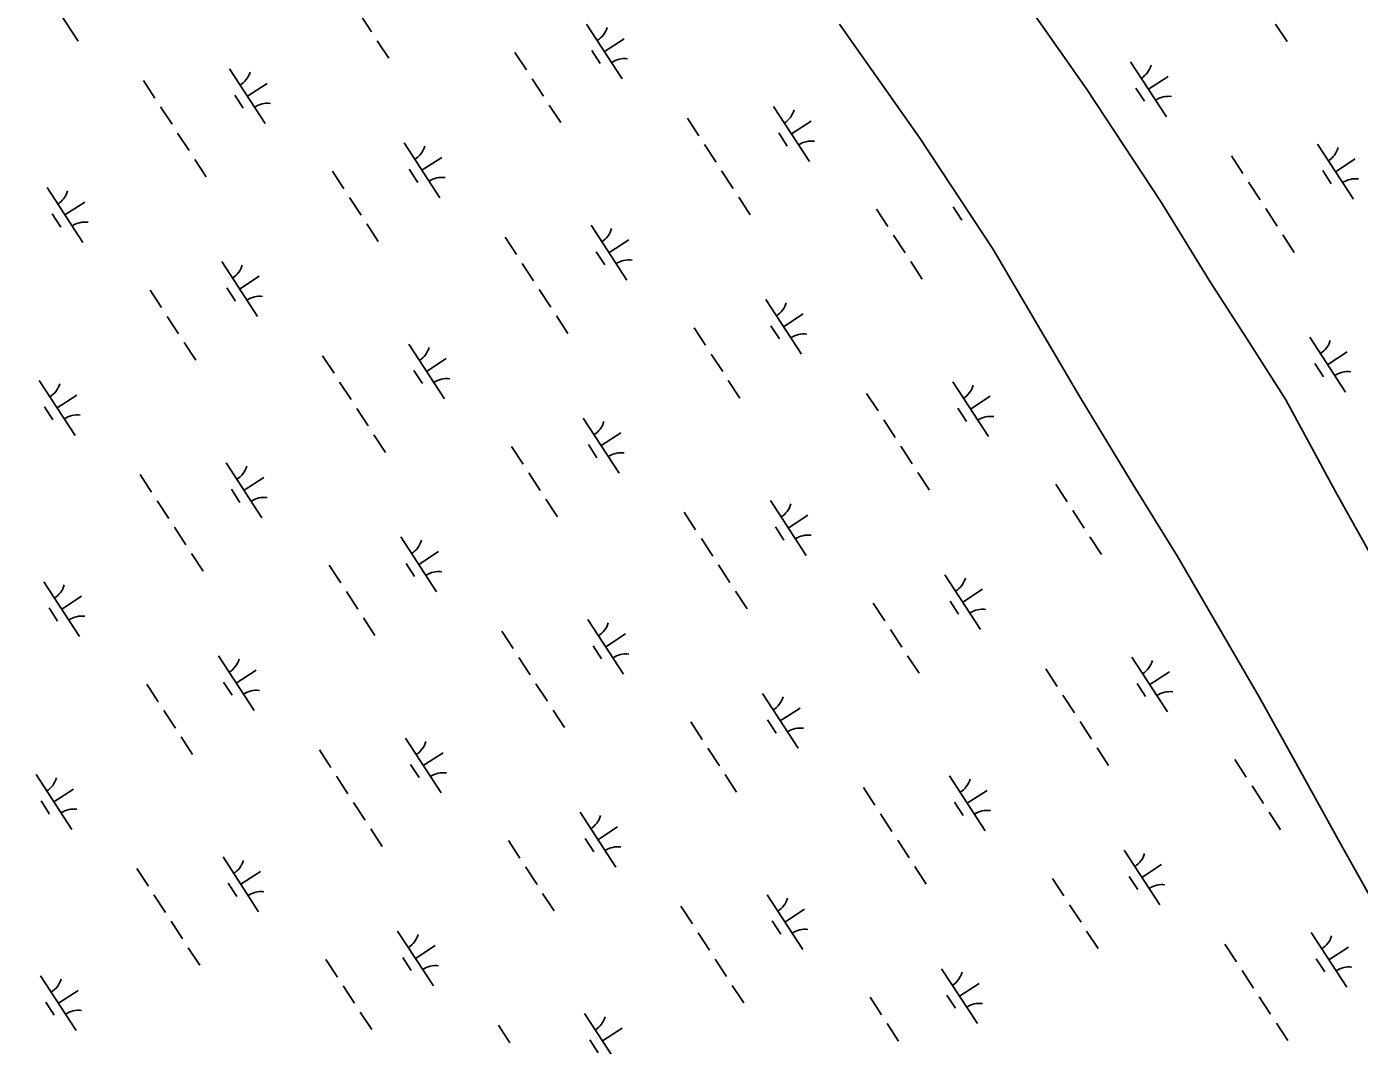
# Model space of a CAD drawing. Extents: x 3953924 to 3974542, y 193747 to 216192.
# Drawn here: x 3966201 to 3967220, y 208780 to 209558 of the extents above; entities that cross this region are included whole.
import ezdxf

# ---------------------------------------------------------------- set-up
doc = ezdxf.new("R2010")
doc.units = 0
doc.layers.add('V-TOPO-SHOR', color=7, linetype='Continuous')
doc.layers.add('V-WETL-SWMP', color=7, linetype='Continuous')

msp = doc.modelspace()

# ---------------------------------------------------------------- linework, layer by layer
at = {"layer": 'V-TOPO-SHOR'}
for points in [[(3966172.7, 210824.3), (3966218.3, 210740.7), (3966269.3, 210656.8), (3966305, 210597.1), (3966342.1, 210540.3), (3966381, 210474.3), (3966411, 210424.1), (3966461.7, 210346.5), (3966519.7, 210264.8), (3966574.8, 210183.3), (3966620.8, 210113), (3966668.4, 210037.2), (3966732, 209935.1), (3966783.4, 209854.7), (3966830.4, 209777.8), (3966898.9, 209680.2), (3966963.1, 209579.3), (3967011.2, 209510.5), (3967068.3, 209424.1), (3967105.8, 209363.2), (3967136.3, 209315.9), (3967163.4, 209273), (3967201.7, 209202.4), (3967244.9, 209125)], [(3966822.4, 209559.9), (3966883.4, 209473.6), (3966939.5, 209388.3), (3967006.1, 209275.2), (3967045.2, 209210.7), (3967080.6, 209153.8), (3967143.3, 209045.5), (3967170, 208998.1), (3967203.6, 208937.2), (3967241.5, 208869.5)]]:
    msp.add_lwpolyline(points, dxfattribs=at)
at = {"layer": 'V-WETL-SWMP'}
for p, q in [((3966213.5, 209588.9), (3966240.8, 209547)), ((3967011.2, 209510.5), (3966963.1, 209579.3)), ((3966456.1, 209567.5), (3966464.9, 209554.1)), ((3966629.2, 209560.1), (3966656.5, 209518.2)), ((3966883.4, 209473.6), (3966822.4, 209559.9)), ((3967155.7, 209560.1), (3967164.5, 209546.7)), ((3966469.2, 209547.4), (3966478, 209534)), ((3966633.1, 209539.9), (3966639.6, 209529.9)), ((3966642.8, 209539.1), (3966657.9, 209548.9)), ((3966574.4, 209538.4), (3966583.2, 209525)), ((3967044.9, 209531.2), (3967072.2, 209489.3)), ((3966356.4, 209525.9), (3966383.6, 209484)), ((3967058.5, 209510.3), (3967073.6, 209520.1)), ((3966290.5, 209517), (3966299.3, 209503.6)), ((3966370, 209505), (3966385.1, 209514.8)), ((3966587.5, 209518.3), (3966596.3, 209504.9)), ((3967068.3, 209424.1), (3967011.2, 209510.5)), ((3967048.8, 209511.1), (3967055.4, 209501.1)), ((3966360.3, 209505.8), (3966366.8, 209495.8)), ((3966303.6, 209496.9), (3966312.4, 209483.5)), ((3966600.6, 209498.2), (3966609.4, 209484.8)), ((3966772.1, 209497.1), (3966799.4, 209455.2)), ((3966706.3, 209488.2), (3966715, 209474.8)), ((3966785.7, 209476.2), (3966800.8, 209486)), ((3966316.7, 209476.8), (3966325.5, 209463.4)), ((3966489.8, 209469.3), (3966517.1, 209427.4)), ((3966776, 209477), (3966782.5, 209466.9)), ((3966939.5, 209388.3), (3966883.4, 209473.6)), ((3966719.4, 209468.1), (3966728.1, 209454.7)), ((3967122, 209459.4), (3967130.7, 209445.9)), ((3967187.8, 209468.3), (3967215.1, 209426.4)), ((3966329.8, 209456.7), (3966338.6, 209443.3)), ((3966493.7, 209449.2), (3966500.2, 209439.1)), ((3966503.4, 209448.4), (3966518.5, 209458.2)), ((3967201.4, 209447.3), (3967216.5, 209457.2)), ((3966435, 209447.7), (3966443.8, 209434.2)), ((3966732.4, 209448), (3966741.2, 209434.5)), ((3967135.1, 209439.2), (3967143.8, 209425.8)), ((3967191.7, 209448.2), (3967198.2, 209438.1)), ((3966217, 209435.2), (3966244.2, 209393.3)), ((3966230.6, 209414.3), (3966245.7, 209424.1)), ((3966448.1, 209427.5), (3966456.9, 209414.1)), ((3966745.5, 209427.8), (3966754.3, 209414.4)), ((3966850.7, 209418.8), (3966859.5, 209405.4)), ((3966909.4, 209420.4), (3966915.9, 209410.3)), ((3967105.8, 209363.2), (3967068.3, 209424.1)), ((3967148.2, 209419.1), (3967156.9, 209405.7)), ((3966220.9, 209415.1), (3966227.4, 209405)), ((3966461.2, 209407.4), (3966469.9, 209394)), ((3966566.9, 209397.4), (3966575.6, 209384)), ((3966632.7, 209406.4), (3966660, 209364.5)), ((3966863.8, 209398.7), (3966872.6, 209385.3)), ((3967161.3, 209399), (3967170, 209385.6)), ((3966646.3, 209385.4), (3966661.4, 209395.2)), ((3967006.1, 209275.2), (3966939.5, 209388.3)), ((3966350.4, 209378.6), (3966377.7, 209336.7)), ((3966580, 209377.3), (3966588.7, 209363.9)), ((3966636.6, 209386.2), (3966643.1, 209376.2)), ((3966876.9, 209378.6), (3966885.7, 209365.2)), ((3966364, 209357.6), (3966379.1, 209367.5)), ((3966295.6, 209356.9), (3966304.4, 209343.5)), ((3966354.3, 209358.5), (3966360.8, 209348.4)), ((3966593, 209357.2), (3966601.8, 209343.8)), ((3967136.3, 209315.9), (3967105.8, 209363.2)), ((3966766.1, 209349.8), (3966793.4, 209307.9)), ((3966308.7, 209336.8), (3966317.4, 209323.4)), ((3966606.1, 209337.1), (3966614.9, 209323.7)), ((3966779.7, 209328.8), (3966794.8, 209338.6)), ((3966711.3, 209328.1), (3966720.1, 209314.7)), ((3966770, 209329.6), (3966776.5, 209319.6)), ((3966321.8, 209316.7), (3966330.5, 209303.3)), ((3967163.4, 209273), (3967136.3, 209315.9)), ((3967181.8, 209320.9), (3967209.1, 209279)), ((3966427.5, 209306.7), (3966436.2, 209293.3)), ((3966493.3, 209315.6), (3966520.6, 209273.7)), ((3966724.4, 209308), (3966733.2, 209294.6)), ((3967195.5, 209300), (3967210.5, 209309.8)), ((3966506.9, 209294.7), (3966522, 209304.5)), ((3967185.7, 209300.8), (3967192.3, 209290.7)), ((3966211, 209287.8), (3966238.3, 209245.9)), ((3966440.5, 209286.6), (3966449.3, 209273.2)), ((3966497.2, 209295.5), (3966503.7, 209285.4)), ((3966737.5, 209287.8), (3966746.3, 209274.4)), ((3966909, 209286.8), (3966936.3, 209244.9)), ((3966224.6, 209266.9), (3966239.7, 209276.7)), ((3966843.2, 209277.9), (3966851.9, 209264.5)), ((3966922.6, 209265.8), (3966937.7, 209275.7)), ((3967045.2, 209210.7), (3967006.1, 209275.2)), ((3966214.9, 209267.7), (3966221.4, 209257.7)), ((3966453.6, 209266.5), (3966462.4, 209253.1)), ((3966912.9, 209266.7), (3966919.4, 209256.6)), ((3967201.7, 209202.4), (3967163.4, 209273)), ((3966626.7, 209259), (3966654, 209217.1)), ((3966856.3, 209257.8), (3966865, 209244.3)), ((3966466.7, 209246.4), (3966475.5, 209232.9)), ((3966640.3, 209238.1), (3966655.4, 209247.9)), ((3966571.9, 209237.3), (3966580.7, 209223.9)), ((3966630.6, 209238.9), (3966637.1, 209228.8)), ((3966869.4, 209237.6), (3966878.1, 209224.2)), ((3966353.9, 209224.9), (3966381.1, 209183)), ((3966288, 209216), (3966296.8, 209202.5)), ((3966585, 209217.2), (3966593.8, 209203.8)), ((3966882.4, 209217.5), (3966891.2, 209204.1)), ((3966357.8, 209204.7), (3966364.3, 209194.7)), ((3966367.5, 209203.9), (3966382.6, 209213.8)), ((3966987.7, 209208.5), (3966996.4, 209195.1)), ((3967080.6, 209153.8), (3967045.2, 209210.7)), ((3966301.1, 209195.8), (3966309.9, 209182.4)), ((3966598.1, 209197.1), (3966606.9, 209183.7)), ((3966769.6, 209196.1), (3966796.9, 209154.1)), ((3967244.9, 209125), (3967201.7, 209202.4)), ((3966703.8, 209187.1), (3966712.5, 209173.7)), ((3966783.2, 209175.1), (3966798.3, 209184.9)), ((3967000.7, 209188.4), (3967009.5, 209175)), ((3966314.2, 209175.7), (3966323, 209162.3)), ((3966773.5, 209175.9), (3966780, 209165.9)), ((3966487.3, 209168.3), (3966514.6, 209126.4)), ((3966716.9, 209167), (3966725.6, 209153.6)), ((3967013.8, 209168.3), (3967022.6, 209154.9)), ((3966327.3, 209155.6), (3966336.1, 209142.2)), ((3966500.9, 209147.3), (3966516, 209157.1)), ((3967143.3, 209045.5), (3967080.6, 209153.8)), ((3966432.5, 209146.6), (3966441.3, 209133.2)), ((3966491.2, 209148.1), (3966497.7, 209138.1)), ((3966729.9, 209146.9), (3966738.7, 209133.5)), ((3966214.5, 209134.1), (3966241.7, 209092.2)), ((3966903, 209139.4), (3966930.3, 209097.5)), ((3966228.1, 209113.2), (3966243.2, 209123)), ((3966445.6, 209126.5), (3966454.4, 209113.1)), ((3966743, 209126.8), (3966751.8, 209113.4)), ((3966916.6, 209118.5), (3966931.7, 209128.3)), ((3966218.4, 209114), (3966224.9, 209103.9)), ((3966848.2, 209117.8), (3966857, 209104.3)), ((3966906.9, 209119.3), (3966913.5, 209109.2)), ((3966458.7, 209106.4), (3966467.4, 209093)), ((3966630.2, 209105.3), (3966657.5, 209063.4)), ((3966564.4, 209096.4), (3966573.1, 209083)), ((3966643.8, 209084.4), (3966658.9, 209094.2)), ((3966861.3, 209097.6), (3966870.1, 209084.2)), ((3966634.1, 209085.2), (3966640.6, 209075.1)), ((3966347.9, 209077.5), (3966375.2, 209035.6)), ((3966577.5, 209076.3), (3966586.2, 209062.9)), ((3966874.4, 209077.5), (3966883.2, 209064.1)), ((3967045.9, 209076.5), (3967073.2, 209034.6)), ((3966361.5, 209056.6), (3966376.6, 209066.4)), ((3966980.1, 209067.5), (3966988.8, 209054.1)), ((3967059.5, 209055.5), (3967074.6, 209065.3)), ((3966293.1, 209055.8), (3966301.9, 209042.4)), ((3966351.8, 209057.4), (3966358.3, 209047.3)), ((3966590.5, 209056.1), (3966599.3, 209042.7)), ((3967049.8, 209056.3), (3967056.3, 209046.3)), ((3966763.6, 209048.7), (3966790.9, 209006.8)), ((3966993.2, 209047.4), (3967001.9, 209034)), ((3967170, 208998.1), (3967143.3, 209045.5)), ((3966306.2, 209035.7), (3966315, 209022.3)), ((3966603.6, 209036), (3966612.4, 209022.6)), ((3966777.2, 209027.7), (3966792.3, 209037.6)), ((3966708.8, 209027), (3966717.6, 209013.6)), ((3966767.5, 209028.6), (3966774, 209018.5)), ((3967006.3, 209027.3), (3967015, 209013.9)), ((3966319.3, 209015.6), (3966328, 209002.2)), ((3966490.8, 209014.6), (3966518.1, 208972.7)), ((3966425, 209005.6), (3966433.7, 208992.2)), ((3966504.4, 208993.6), (3966519.5, 209003.4)), ((3966721.9, 209006.9), (3966730.7, 208993.5)), ((3967019.4, 209007.2), (3967028.1, 208993.8)), ((3966494.7, 208994.4), (3966501.2, 208984.4)), ((3967124.6, 208998.2), (3967133.3, 208984.8)), ((3967203.6, 208937.2), (3967170, 208998.1)), ((3966208.5, 208986.8), (3966235.8, 208944.9)), ((3966438, 208985.5), (3966446.8, 208972.1)), ((3966735, 208986.8), (3966743.8, 208973.4)), ((3966906.5, 208985.7), (3966933.8, 208943.8)), ((3966222.1, 208965.8), (3966237.2, 208975.6)), ((3966840.7, 208976.8), (3966849.4, 208963.4)), ((3966920.1, 208964.8), (3966935.2, 208974.6)), ((3967137.7, 208978.1), (3967146.4, 208964.7)), ((3966212.4, 208966.6), (3966218.9, 208956.6)), ((3966451.1, 208965.4), (3966459.9, 208952)), ((3966910.4, 208965.6), (3966916.9, 208955.5)), ((3966624.2, 208957.9), (3966651.5, 208916)), ((3966853.8, 208956.7), (3966862.5, 208943.3)), ((3967150.7, 208958), (3967159.5, 208944.5)), ((3966464.2, 208945.3), (3966473, 208931.9)), ((3966637.8, 208937), (3966652.9, 208946.8)), ((3966569.4, 208936.3), (3966578.2, 208922.9)), ((3966628.1, 208937.8), (3966634.6, 208927.8)), ((3966866.9, 208936.6), (3966875.6, 208923.2)), ((3967039.9, 208929.1), (3967067.2, 208887.2)), ((3967241.5, 208869.5), (3967203.6, 208937.2)), ((3966351.4, 208923.8), (3966378.6, 208881.9)), ((3966285.6, 208914.9), (3966294.3, 208901.5)), ((3966365, 208902.9), (3966380.1, 208912.7)), ((3966582.5, 208916.2), (3966591.3, 208902.7)), ((3966879.9, 208916.5), (3966888.7, 208903)), ((3967043.8, 208909), (3967050.4, 208898.9)), ((3967053.6, 208908.2), (3967068.6, 208918)), ((3966355.3, 208903.7), (3966361.8, 208893.6)), ((3966985.2, 208907.4), (3966993.9, 208894)), ((3966298.6, 208894.8), (3966307.4, 208881.4)), ((3966595.6, 208896), (3966604.4, 208882.6)), ((3966767.1, 208895), (3966794.4, 208853.1)), ((3966701.3, 208886.1), (3966710, 208872.6)), ((3966780.7, 208874), (3966795.8, 208883.9)), ((3966998.2, 208887.3), (3967007, 208873.9)), ((3966311.7, 208874.7), (3966320.5, 208861.2)), ((3966771, 208874.9), (3966777.5, 208864.8)), ((3966484.8, 208867.2), (3966512.1, 208825.3)), ((3966714.4, 208865.9), (3966723.1, 208852.5)), ((3967011.3, 208867.2), (3967020.1, 208853.8)), ((3967182.8, 208866.2), (3967210.1, 208824.3)), ((3966324.8, 208854.5), (3966333.6, 208841.1)), ((3966498.4, 208846.2), (3966513.5, 208856.1)), ((3967117, 208857.2), (3967125.7, 208843.8)), ((3967196.4, 208845.2), (3967211.5, 208855)), ((3966430, 208845.5), (3966438.8, 208832.1)), ((3966488.7, 208847.1), (3966495.2, 208837)), ((3966727.5, 208845.8), (3966736.2, 208832.4)), ((3966900.5, 208838.4), (3966927.8, 208796.5)), ((3967186.7, 208846), (3967193.2, 208836)), ((3966212, 208833.1), (3966239.2, 208791.2)), ((3966914.1, 208817.4), (3966929.2, 208827.2)), ((3967130.1, 208837.1), (3967138.8, 208823.7)), ((3966225.6, 208812.1), (3966240.7, 208821.9)), ((3966443.1, 208825.4), (3966451.9, 208812)), ((3966740.5, 208825.7), (3966749.3, 208812.3)), ((3966904.4, 208818.2), (3966911, 208808.2)), ((3967143.2, 208817), (3967151.9, 208803.6)), ((3966215.9, 208812.9), (3966222.4, 208802.9)), ((3966845.8, 208816.7), (3966854.5, 208803.3)), ((3966456.2, 208805.3), (3966465, 208791.9)), ((3966627.7, 208804.2), (3966655, 208762.3)), ((3966858.8, 208796.6), (3966867.6, 208783.2)), ((3967156.3, 208796.9), (3967165, 208783.5)), ((3966561.9, 208795.3), (3966570.6, 208781.9)), ((3966641.3, 208783.3), (3966656.4, 208793.1)), ((3966631.6, 208784.1), (3966638.1, 208774.1))]:
    msp.add_line(p, q, dxfattribs=at)
for centre, start, end in [((3966628, 209562.4), 302.2901, 343.8338), ((3966658.1, 209516.1), 82.2901, 123.8337), ((3966355.1, 209528.3), 302.2901, 343.8338), ((3967043.7, 209533.6), 302.2901, 343.8338), ((3966385.3, 209482), 82.2901, 123.8337), ((3967073.8, 209487.3), 82.2901, 123.8337), ((3966770.9, 209499.4), 302.2901, 343.8338), ((3966801, 209453.1), 82.2901, 123.8337), ((3966488.6, 209471.7), 302.2901, 343.8338), ((3967186.6, 209470.6), 302.2901, 343.8338), ((3966518.7, 209425.4), 82.2901, 123.8337), ((3967216.7, 209424.3), 82.2901, 123.8337), ((3966215.7, 209437.5), 302.2901, 343.8338), ((3966245.9, 209391.2), 82.2901, 123.8337), ((3966631.4, 209408.7), 302.2901, 343.8338), ((3966661.6, 209362.4), 82.2901, 123.8337), ((3966349.2, 209380.9), 302.2901, 343.8338), ((3966379.3, 209334.6), 82.2901, 123.8337), ((3966764.9, 209352.1), 302.2901, 343.8338), ((3966795, 209305.8), 82.2901, 123.8337), ((3967180.6, 209323.3), 302.2901, 343.8338), ((3966492, 209318), 302.2901, 343.8338), ((3966522.2, 209271.7), 82.2901, 123.8337), ((3967210.7, 209277), 82.2901, 123.8337), ((3966209.7, 209290.2), 302.2901, 343.8338), ((3966907.8, 209289.1), 302.2901, 343.8338), ((3966239.9, 209243.9), 82.2901, 123.8337), ((3966625.5, 209261.3), 302.2901, 343.8338), ((3966937.9, 209242.8), 82.2901, 123.8337), ((3966655.6, 209215), 82.2901, 123.8337), ((3966352.6, 209227.2), 302.2901, 343.8338), ((3966382.8, 209180.9), 82.2901, 123.8337), ((3966768.4, 209198.4), 302.2901, 343.8338), ((3966486.1, 209170.6), 302.2901, 343.8338), ((3966798.5, 209152.1), 82.2901, 123.8337), ((3966516.2, 209124.3), 82.2901, 123.8337), ((3966901.8, 209141.8), 302.2901, 343.8338), ((3966213.2, 209136.5), 302.2901, 343.8338), ((3966931.9, 209095.5), 82.2901, 123.8337), ((3966243.4, 209090.2), 82.2901, 123.8337), ((3966628.9, 209107.6), 302.2901, 343.8338), ((3966346.7, 209079.8), 302.2901, 343.8338), ((3966659.1, 209061.3), 82.2901, 123.8337), ((3967044.7, 209078.8), 302.2901, 343.8338), ((3966376.8, 209033.6), 82.2901, 123.8337), ((3966762.4, 209051), 302.2901, 343.8338), ((3967074.8, 209032.5), 82.2901, 123.8337), ((3966792.5, 209004.7), 82.2901, 123.8337), ((3966489.5, 209016.9), 302.2901, 343.8338), ((3966207.2, 208989.1), 302.2901, 343.8338), ((3966519.7, 208970.6), 82.2901, 123.8337), ((3966905.3, 208988.1), 302.2901, 343.8338), ((3966237.4, 208942.8), 82.2901, 123.8337), ((3966623, 208960.3), 302.2901, 343.8338), ((3966935.4, 208941.8), 82.2901, 123.8337), ((3966653.1, 208914), 82.2901, 123.8337), ((3966350.1, 208926.1), 302.2901, 343.8338), ((3967038.7, 208931.4), 302.2901, 343.8338), ((3967068.8, 208885.1), 82.2901, 123.8337), ((3966380.3, 208879.8), 82.2901, 123.8337), ((3966765.9, 208897.3), 302.2901, 343.8338), ((3966796, 208851), 82.2901, 123.8337), ((3966483.6, 208869.5), 302.2901, 343.8338), ((3967181.6, 208868.5), 302.2901, 343.8338), ((3966513.7, 208823.2), 82.2901, 123.8337), ((3967211.7, 208822.2), 82.2901, 123.8337), ((3966210.7, 208835.4), 302.2901, 343.8338), ((3966899.3, 208840.7), 302.2901, 343.8338), ((3966240.9, 208789.1), 82.2901, 123.8337), ((3966929.4, 208794.4), 82.2901, 123.8337), ((3966626.5, 208806.6), 302.2901, 343.8338)]:
    msp.add_arc(centre, 17.6, start, end, dxfattribs=at)

doc.saveas('drawing.dxf')
